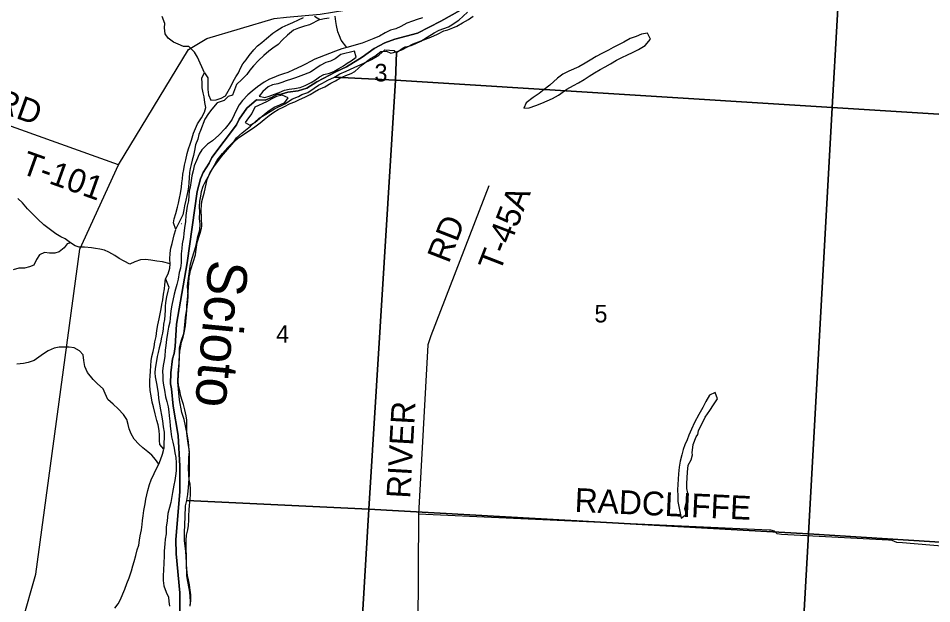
# Model space of a CAD drawing. Extents: x 1643459 to 2064572, y 425441 to 780708.
# Drawn here: x 1823182 to 1834710, y 559825 to 567214 of the extents above; entities that cross this region are included whole.
import ezdxf

# ---------------------------------------------------------------- set-up
doc = ezdxf.new("R2010")
doc.units = 0
for name, color, linetype in [('GM_X_Adjacent_County', 7, 'Continuous'), ('GM_X_City_Street', 7, 'Continuous'), ('GM_X_Major_River', 7, 'Continuous'), ('GM_X_Major_River_Text', 7, 'Continuous'), ('GM_X_State_Route', 7, 'Continuous'), ('GM_X_State_Shield', 7, 'Continuous'), ('GM_X_Township_Subdivision_Text', 7, 'Continuous'), ('GM_X_Unincorporated_Text', 7, 'Continuous'), ('GM_X_US_Route', 7, 'Continuous'), ('RD_X_Text', 7, 'Continuous')]:
    doc.layers.add(name, color=color, linetype=linetype)

msp = doc.modelspace()

# ---------------------------------------------------------------- linework, layer by layer
at = {"layer": 'GM_X_City_Street'}
for points in [[(1825221, 559582), (1825221, 559963), (1825174, 560453), (1825170, 560637), (1825219, 561236), (1825221, 561559), (1825200, 561948), (1825138, 562319), (1825116, 562538), (1825102, 562600), (1825107, 562738), (1825126, 562915), (1825148, 562981), (1825161, 563071), (1825177, 563355), (1825313, 564128), (1825441, 565026), (1825480, 565186), (1825516, 565266), (1825591, 565386), (1825625, 565458), (1825935, 565870), (1825968, 565940), (1826068, 566080), (1826187, 566186), (1826298, 566182), (1826376, 566213), (1826443, 566250), (1826500, 566257), (1826584, 566280), (1826716, 566297), (1826825, 566330), (1826949, 566411), (1827188, 566540), (1827326, 566603), (1827521, 566725), (1827675, 566834), (1827807, 566903), (1827935, 566952), (1828218, 567027), (1828513, 567178), (1828762, 567316)], [(1828762, 567316), (1828513, 567178), (1828218, 567027), (1827935, 566952), (1827807, 566903), (1827675, 566834), (1827521, 566725), (1827326, 566603), (1827188, 566540), (1826949, 566411), (1826825, 566330), (1826716, 566297), (1826584, 566280), (1826500, 566257), (1826443, 566250), (1826376, 566213), (1826298, 566182), (1826187, 566186), (1826068, 566080), (1825968, 565940), (1825935, 565870), (1825625, 565458), (1825591, 565386), (1825516, 565266), (1825480, 565186), (1825441, 565026), (1825313, 564128), (1825177, 563355), (1825161, 563071), (1825148, 562981), (1825126, 562915), (1825107, 562738), (1825102, 562600), (1825116, 562538), (1825138, 562319), (1825200, 561948), (1825221, 561559), (1825219, 561236), (1825170, 560637), (1825174, 560453), (1825221, 559963), (1825221, 559582)]]:
    msp.add_lwpolyline(points, dxfattribs=at)
at = {"layer": 'GM_X_Major_River_Text'}
for points in [[(1824447, 565364), (1822929, 565906), (1817752, 567711), (1815752, 568425), (1814483, 568896), (1813598, 569214), (1813262, 569329), (1813170, 569357), (1813068, 569364), (1812923, 569394), (1812742, 569453), (1812609, 569524), (1811476, 570385), (1811343, 570488), (1811286, 570529), (1811152, 570570), (1809816, 570904), (1809767, 570913)], [(1829119, 565098), (1828390, 563206), (1828349, 563094), (1828232, 560954), (1828225, 559513), (1828231, 559443), (1828273, 559408), (1828451, 559403), (1828484, 559376), (1828652, 555647), (1828675, 555585), (1828715, 555548), (1828875, 555538)], [(1832658, 560755), (1832656, 560755), (1828232, 560954)], [(1835426, 560501), (1834340, 560592), (1834270, 560597), (1834212, 560623), (1834166, 560626), (1832813, 560697), (1832761, 560707), (1832725, 560739), (1832677, 560754), (1832658, 560755)]]:
    msp.add_lwpolyline(points, dxfattribs=at)
at = {"layer": 'GM_X_State_Route'}
for points in [[(1838968, 565744), (1833452, 566087), (1833641, 569400), (1833670, 569434), (1833768, 569491), (1833883, 569555), (1833951, 569596), (1834021, 569624), (1834059, 569636), (1834149, 569677), (1834181, 569689), (1834309, 569745), (1834360, 569770), (1834380, 569778), (1834440, 569812), (1834484, 569836), (1834544, 569881), (1834596, 569907), (1834624, 569919), (1834656, 569933), (1834686, 569939), (1834728, 569953)], [(1833641, 569400), (1833452, 566087), (1827944, 566432), (1827955, 566781), (1828011, 566821), (1828039, 566843), (1828065, 566855), (1828093, 566858), (1828138, 566870), (1828198, 566894), (1828262, 566926), (1828342, 566977), (1828432, 567031), (1828492, 567063), (1828611, 567106), (1828653, 567130), (1828707, 567169), (1828741, 567191), (1828852, 567289)], [(1825351, 559792), (1825356, 559854), (1825345, 559970), (1825321, 560104), (1825308, 560176), (1825303, 560344), (1825296, 560486), (1825281, 560620), (1825279, 560724), (1825288, 560922), (1825293, 561060), (1825308, 561126), (1827607, 561019), (1827285, 555654)]]:
    msp.add_lwpolyline(points, dxfattribs=at)
for points in [[(1827955, 566781), (1827944, 566432), (1827171, 566470), (1827240, 566512), (1827321, 566546), (1827419, 566592), (1827544, 566647), (1827641, 566695), (1827732, 566749), (1827807, 566815), (1827927, 566807)], [(1827171, 566470), (1827944, 566432), (1827607, 561019), (1825308, 561126), (1825322, 561202), (1825331, 561292), (1825344, 561454), (1825341, 561716), (1825332, 561866), (1825313, 561970), (1825274, 562150), (1825245, 562238), (1825218, 562400), (1825195, 562623), (1825198, 562737), (1825211, 562863), (1825217, 562984), (1825216, 563052), (1825236, 563138), (1825269, 563236), (1825281, 563304), (1825294, 563438), (1825309, 563544), (1825307, 563590), (1825320, 563706), (1825335, 563872), (1825339, 563946), (1825345, 563984), (1825356, 564032), (1825388, 564135), (1825417, 564229), (1825427, 564295), (1825438, 564385), (1825477, 564501), (1825495, 564563), (1825499, 564591), (1825492, 564691), (1825489, 564801), (1825497, 564901), (1825530, 565023), (1825565, 565180), (1825605, 565266), (1825648, 565340), (1825747, 565469), (1825849, 565589), (1825884, 565630), (1825936, 565706), (1826007, 565770), (1826111, 565851), (1826220, 565952), (1826306, 566002), (1826414, 566073), (1826545, 566136), (1826641, 566198), (1826719, 566227), (1826762, 566251), (1826838, 566278), (1826914, 566330), (1826972, 566368), (1827020, 566393), (1827051, 566413), (1827087, 566433)], [(1833452, 566087), (1833156, 560708), (1827607, 561019), (1827944, 566432)], [(1833452, 566087), (1838968, 565744), (1838628, 560628), (1838604, 560360), (1833156, 560708)], [(1827607, 561019), (1833156, 560708), (1832852, 555339), (1827285, 555654)], [(1838604, 560360), (1838314, 555235), (1838298, 555003), (1832852, 555339), (1833156, 560708)]]:
    msp.add_lwpolyline(points, close=True, dxfattribs=at)
at = {"layer": 'GM_X_Township_Subdivision_Text'}
for points in [[(1830254, 566603), (1830130, 566548), (1830055, 566508), (1829985, 566459), (1829892, 566371), (1829818, 566315), (1829754, 566266), (1829681, 566214), (1829593, 566148), (1829563, 566080), (1829631, 566082), (1829715, 566111), (1829787, 566143), (1829855, 566171), (1829925, 566202), (1830000, 566242), (1830104, 566318), (1830189, 566367), (1830253, 566401), (1830325, 566443), (1830385, 566482), (1830452, 566524), (1830526, 566568), (1830590, 566603), (1830654, 566641), (1830733, 566687), (1830805, 566722), (1830863, 566748), (1830941, 566786), (1831008, 566820), (1831092, 566869), (1831159, 566951), (1831123, 567024)], [(1831123, 567024), (1831047, 567012), (1830979, 566982), (1830902, 566957), (1830824, 566913), (1830750, 566875), (1830688, 566846), (1830629, 566812), (1830547, 566768), (1830475, 566731), (1830399, 566685), (1830336, 566647), (1830254, 566603)], [(1831546, 560905), (1831613, 560957), (1831593, 561021), (1831609, 561094), (1831634, 561162), (1831630, 561220), (1831621, 561280), (1831621, 561342), (1831625, 561415), (1831628, 561487), (1831634, 561573), (1831675, 561642), (1831692, 561706), (1831686, 561730), (1831698, 561834), (1831738, 561933), (1831756, 561962), (1831767, 562008), (1831850, 562179), (1831910, 562263), (1831955, 562336), (1832006, 562412), (1831976, 562490), (1831906, 562456), (1831859, 562378), (1831819, 562302), (1831772, 562214), (1831716, 562110), (1831679, 562028), (1831643, 561952), (1831622, 561892), (1831594, 561830), (1831574, 561772), (1831555, 561706), (1831535, 561624), (1831524, 561548), (1831514, 561465)], [(1831514, 561465), (1831500, 561261), (1831504, 561185), (1831506, 561114), (1831546, 560905)]]:
    msp.add_lwpolyline(points, dxfattribs=at)
at = {"layer": 'GM_X_Unincorporated_Text'}
for points in [[(1827522, 566627), (1827627, 566705), (1827682, 566734), (1827758, 566794), (1827828, 566800), (1827882, 566775), (1827964, 566793), (1828022, 566815), (1828093, 566852), (1828165, 566892), (1828231, 566916), (1828299, 566943), (1828389, 566975), (1828472, 567014), (1828552, 567054), (1828602, 567068), (1828666, 567095), (1828716, 567113), (1828787, 567155), (1828863, 567199), (1828921, 567240)], [(1828283, 567220), (1828217, 567197), (1828157, 567177), (1828086, 567151), (1828010, 567112), (1827946, 567082), (1827880, 567062), (1827811, 567029), (1827741, 566989), (1827669, 566959), (1827522, 566901)], [(1827522, 566901), (1827329, 566845), (1827265, 566827), (1827187, 566799), (1827109, 566768), (1827053, 566748), (1826981, 566721), (1826923, 566697), (1826869, 566667), (1826806, 566634), (1826754, 566608), (1826656, 566562), (1826584, 566531), (1826530, 566513), (1826464, 566490), (1826406, 566468), (1826352, 566444), (1826284, 566407), (1826201, 566349), (1826135, 566295), (1826079, 566248), (1826013, 566178), (1825970, 566122), (1825940, 566066), (1825906, 565994), (1825879, 565942), (1825845, 565886), (1825791, 565822), (1825712, 565739), (1825634, 565669), (1825568, 565623), (1825499, 565552), (1825465, 565500), (1825429, 565420), (1825402, 565350), (1825390, 565290), (1825374, 565224), (1825363, 565168), (1825351, 565084), (1825340, 565034), (1825334, 564973), (1825330, 564911), (1825315, 564843), (1825305, 564783), (1825297, 564725), (1825290, 564649), (1825278, 564569), (1825269, 564499), (1825265, 564447), (1825252, 564369), (1825246, 564308), (1825238, 564242), (1825237, 564126), (1825227, 564062), (1825214, 564004), (1825198, 563922), (1825183, 563854), (1825167, 563794), (1825149, 563732), (1825120, 563592), (1825109, 563521), (1825099, 563431), (1825093, 563379), (1825076, 563317), (1825066, 563239), (1825051, 563161), (1825043, 563083), (1825034, 563027), (1825030, 562949), (1825022, 562895), (1825011, 562832), (1825003, 562758), (1825004, 562698), (1825006, 562644), (1825014, 562584), (1825025, 562520), (1825041, 562437), (1825058, 562379), (1825072, 562311), (1825081, 562247), (1825087, 562196), (1825095, 562128), (1825100, 562068), (1825108, 561998), (1825117, 561932), (1825131, 561863), (1825147, 561787), (1825158, 561729), (1825170, 561671), (1825175, 561602), (1825173, 561504), (1825166, 561438), (1825156, 561380), (1825144, 561322), (1825129, 561230), (1825119, 561180), (1825106, 561102), (1825092, 561038), (1825071, 560964), (1825061, 560871), (1825050, 560789)], [(1826870, 566533), (1826748, 566488), (1826682, 566464), (1826629, 566444), (1826563, 566425), (1826509, 566403), (1826457, 566387), (1826389, 566372), (1826337, 566348), (1826269, 566288), (1826221, 566229), (1826295, 566212), (1826347, 566230), (1826417, 566255), (1826473, 566279), (1826541, 566305), (1826599, 566318), (1826669, 566326), (1826741, 566339), (1826801, 566365), (1826879, 566404), (1826933, 566438), (1826983, 566476), (1827039, 566504), (1827111, 566523), (1827163, 566543), (1827227, 566579), (1827284, 566612), (1827334, 566646), (1827384, 566676), (1827448, 566725), (1827423, 566800)], [(1827423, 566800), (1827251, 566757), (1827182, 566701), (1827122, 566674), (1827062, 566656), (1826990, 566620), (1826870, 566533)], [(1825302, 560505), (1825299, 560565), (1825299, 560625), (1825305, 560689), (1825322, 560759), (1825330, 560813), (1825333, 560878), (1825333, 560940), (1825337, 561004), (1825344, 561068), (1825350, 561134), (1825355, 561210), (1825355, 561272), (1825349, 561335), (1825340, 561393), (1825334, 561447), (1825331, 561545), (1825333, 561617), (1825336, 561669), (1825342, 561748), (1825330, 561822), (1825319, 561912), (1825309, 561980), (1825308, 562075), (1825307, 562143), (1825299, 562197), (1825285, 562273), (1825266, 562340), (1825252, 562390), (1825233, 562446), (1825219, 562510), (1825205, 562585), (1825200, 562635), (1825202, 562711), (1825207, 562781), (1825211, 562831), (1825216, 562951), (1825220, 563013), (1825234, 563074), (1825243, 563126), (1825263, 563188), (1825277, 563244), (1825290, 563332), (1825296, 563388), (1825303, 563470), (1825309, 563532), (1825322, 563644), (1825324, 563708), (1825323, 563775), (1825319, 563837), (1825325, 563899), (1825334, 563957), (1825348, 564053), (1825357, 564109), (1825377, 564187), (1825402, 564267), (1825424, 564333), (1825434, 564393), (1825449, 564461), (1825471, 564545), (1825476, 564614), (1825470, 564688), (1825471, 564766), (1825467, 564832), (1825472, 564904), (1825484, 564970), (1825494, 565029), (1825515, 565097), (1825543, 565154), (1825577, 565212), (1825616, 565284), (1825656, 565358), (1825692, 565422), (1825759, 565506), (1825827, 565582), (1825880, 565637), (1825950, 565695), (1826028, 565753), (1826100, 565798), (1826168, 565844), (1826235, 565894), (1826285, 565935), (1826349, 565985), (1826407, 566027), (1826463, 566062), (1826533, 566096), (1826614, 566138), (1826670, 566159), (1826730, 566189), (1826798, 566217), (1826866, 566250), (1826920, 566284), (1826970, 566314), (1827052, 566349), (1827127, 566395), (1827185, 566424), (1827241, 566456), (1827317, 566490), (1827381, 566515), (1827431, 566543), (1827522, 566627)], [(1826168, 566094), (1826129, 566014), (1826089, 565956), (1826045, 565900), (1826103, 565866), (1826169, 565899), (1826231, 565953), (1826289, 566003), (1826347, 566049), (1826410, 566092), (1826482, 566122), (1826546, 566149), (1826586, 566211), (1826512, 566242), (1826440, 566226), (1826382, 566199), (1826315, 566161)], [(1826315, 566161), (1826168, 566094)], [(1825050, 560789), (1825046, 560705), (1825037, 560641), (1825033, 560581), (1825023, 560489), (1825022, 560427), (1825020, 560340), (1825015, 560248), (1825011, 560182), (1825012, 560118), (1825020, 560052), (1825049, 559971), (1825079, 559907), (1825082, 559851), (1825092, 559795)], [(1825350, 559793), (1825358, 559865), (1825361, 559937), (1825353, 559997), (1825343, 560062), (1825330, 560128), (1825318, 560182), (1825309, 560262), (1825305, 560324), (1825306, 560437), (1825302, 560505)]]:
    msp.add_lwpolyline(points, dxfattribs=at)
at = {"layer": 'GM_X_US_Route'}
for points in [[(1824847, 562515), (1824840, 562589), (1824844, 562641), (1824847, 562701), (1824849, 562757), (1824855, 562832), (1824860, 562890), (1824868, 562944), (1824883, 563010), (1824895, 563066), (1824907, 563130), (1824920, 563196), (1824930, 563272), (1824943, 563346), (1824959, 563422), (1824984, 563546), (1824992, 563602), (1825004, 563661), (1825013, 563733), (1825025, 563801), (1825030, 563851), (1825040, 563925), (1825072, 563989), (1825093, 564061), (1825097, 564115), (1825095, 564173), (1825098, 564249), (1825108, 564311), (1825125, 564373), (1825135, 564425), (1825149, 564482), (1825168, 564550), (1825142, 564632), (1825147, 564682), (1825169, 564750), (1825189, 564828), (1825204, 564882), (1825218, 564944), (1825230, 565004), (1825241, 565084), (1825247, 565138), (1825254, 565189), (1825260, 565247), (1825270, 565307), (1825281, 565361), (1825295, 565427), (1825315, 565507), (1825332, 565565), (1825350, 565623), (1825368, 565675), (1825393, 565765), (1825444, 565881), (1825494, 565957), (1825530, 566027), (1825549, 566089), (1825537, 566153), (1825526, 566223), (1825514, 566275), (1825504, 566338), (1825501, 566390), (1825499, 566464), (1825531, 566526), (1825575, 566462), (1825573, 566377), (1825574, 566317), (1825584, 566247), (1825613, 566179), (1825677, 566186), (1825741, 566204), (1825797, 566237), (1825830, 566295), (1825866, 566353), (1825894, 566417), (1825929, 566473), (1825959, 566527), (1825987, 566585), (1826016, 566637), (1826056, 566689), (1826094, 566743), (1826154, 566814), (1826201, 566868), (1826255, 566908), (1826313, 566958), (1826395, 567027), (1826446, 567059), (1826514, 567103), (1826586, 567136), (1826648, 567162), (1826718, 567194), (1826780, 567225)], [(1825531, 566526), (1825445, 566725), (1825405, 566785), (1825336, 566858), (1825266, 566857), (1825198, 566889), (1825140, 566912), (1825075, 566962), (1825037, 567019), (1825026, 567095), (1825032, 567149), (1824999, 567235)], [(1826988, 567200), (1826859, 567130), (1826795, 567113), (1826717, 567091), (1826657, 567064), (1826581, 567000), (1826515, 566940), (1826460, 566883), (1826394, 566837), (1826344, 566799), (1826282, 566745), (1826214, 566680), (1826149, 566612), (1826103, 566560), (1826067, 566504), (1826004, 566443), (1825934, 566379), (1825884, 566245), (1825831, 566227), (1825778, 566175), (1825691, 566148), (1825625, 566068), (1825582, 566014), (1825538, 565942), (1825483, 565798), (1825461, 565745), (1825446, 565690), (1825420, 565618), (1825404, 565546), (1825391, 565482), (1825375, 565422), (1825363, 565370), (1825352, 565316), (1825344, 565266), (1825338, 565200), (1825335, 565138), (1825329, 565088), (1825323, 565036), (1825308, 564978), (1825296, 564918), (1825279, 564846), (1825269, 564795), (1825257, 564733), (1825170, 564555)], [(1826922, 567242), (1826988, 567200), (1827046, 567211), (1827104, 567221)], [(1827329, 566845), (1827258, 566939), (1827234, 566992), (1827216, 567044), (1827199, 567122), (1827191, 567174), (1827182, 567239)], [(1825097, 564115), (1825003, 564140), (1824932, 564148), (1824854, 564161), (1824788, 564171), (1824726, 564166), (1824654, 564140), (1824588, 564112), (1824518, 564149), (1824454, 564182), (1824401, 564218), (1824325, 564263), (1824271, 564287), (1824213, 564301), (1824158, 564310), (1824104, 564318), (1824018, 564323), (1823950, 564327), (1823898, 564340), (1823842, 564380), (1823775, 564429), (1823717, 564457), (1823655, 564494), (1823590, 564542), (1823504, 564609), (1823429, 564678), (1823361, 564746), (1823296, 564807), (1823234, 564886), (1823177, 564938)], [(1825239, 564622), (1825240, 564623)], [(1823842, 564380), (1823800, 564366), (1823760, 564315), (1823696, 564265), (1823642, 564249), (1823574, 564248), (1823512, 564256), (1823448, 564230), (1823410, 564169), (1823377, 564099), (1823325, 564075), (1823259, 564059), (1823187, 564060), (1823119, 564040)], [(1825040, 563925), (1825081, 563820), (1825071, 563768), (1825051, 563698), (1825040, 563628), (1825036, 563578), (1825034, 563528), (1825031, 563466), (1825027, 563412), (1825016, 563354), (1825010, 563294), (1825000, 563240), (1824989, 563189), (1824977, 563119), (1824959, 563053), (1824946, 562997), (1824936, 562943), (1824926, 562891), (1824911, 562795), (1824907, 562737), (1824910, 562687), (1824928, 562606), (1824939, 562532), (1824947, 562478), (1824953, 562416), (1824966, 562342), (1824978, 562271), (1824989, 562205), (1825001, 562131), (1825010, 562059), (1825024, 561988), (1825019, 561783)], [(1824956, 561588), (1824912, 561646), (1824866, 561701), (1824815, 561743), (1824755, 561794), (1824701, 561840), (1824644, 561903), (1824608, 561971), (1824583, 562031), (1824569, 562088), (1824550, 562148), (1824508, 562214), (1824443, 562285), (1824379, 562344), (1824311, 562402), (1824280, 562479), (1824254, 562537), (1824183, 562598), (1824125, 562656), (1824054, 562745), (1824022, 562819), (1824011, 562895), (1823999, 562966), (1823956, 563018), (1823886, 563053), (1823822, 563063), (1823756, 563062), (1823696, 563062), (1823636, 563050), (1823558, 563017), (1823500, 562977), (1823440, 562935), (1823384, 562896), (1823306, 562868), (1823246, 562857), (1823162, 562849)], [(1824401, 559769), (1824441, 559825), (1824473, 559879), (1824502, 559951), (1824528, 560009), (1824551, 560081), (1824579, 560151), (1824610, 560241), (1824628, 560305), (1824646, 560357), (1824665, 560433), (1824683, 560505), (1824701, 560563), (1824712, 560629), (1824722, 560683), (1824737, 560759), (1824745, 560823), (1824751, 560874), (1824758, 560934), (1824766, 561000), (1824783, 561084), (1824793, 561146), (1824805, 561198), (1824818, 561254), (1824836, 561330), (1824858, 561390), (1824895, 561468), (1824925, 561532), (1824956, 561588), (1824978, 561642), (1825002, 561712), (1825019, 561774), (1824969, 561834), (1824965, 561886), (1824962, 561951), (1824958, 562013), (1824947, 562083), (1824929, 562139), (1824910, 562222), (1824890, 562308), (1824873, 562370), (1824859, 562449), (1824847, 562515)]]:
    msp.add_lwpolyline(points, dxfattribs=at)
at = {"layer": 'RD_X_Text'}
msp.add_lwpolyline([(1823043, 556072), (1823201, 557657), (1823198, 557975), (1823058, 558988), (1823405, 560199), (1823959, 564300), (1824447, 565364), (1825330, 566818), (1825560, 566957), (1826410, 567212), (1826568, 567228), (1826990, 567264), (1827303, 567318), (1827510, 567493), (1827617, 567667), (1827700, 567802), (1827716, 567862), (1827776, 568271), (1827843, 568737), (1827858, 568927), (1827043, 571991), (1826832, 580172)], dxfattribs=at)

# ---------------------------------------------------------------- texts
at = {"layer": 'GM_X_Adjacent_County'}
for s, p in [('3', (1827677, 566417)), ('5', (1830453, 563375)), ('4', (1826436, 563119))]:
    msp.add_text(s, height=221, rotation=0, dxfattribs=at).set_placement(p)
at = {"layer": 'GM_X_Major_River'}
for s, rotation, p in [('RD', 340.3155, (1822866, 566056)), ('T-101', 340.3274, (1823199, 565262)), ('T-45A', 68.8703, (1829259, 563998)), ('RD', 68.7492, (1828614, 564110)), ('RIVER', 86.7948, (1828127, 561148)), ('RADCLIFFE', 357.3517, (1830199, 560986))]:
    msp.add_text(s, height=300, rotation=rotation, dxfattribs=at).set_placement(p)
at = {"layer": 'GM_X_State_Shield'}
msp.add_text('Scioto', height=500, rotation=264.5219, dxfattribs=at).set_placement((1825589, 564177))

doc.saveas('drawing.dxf')
